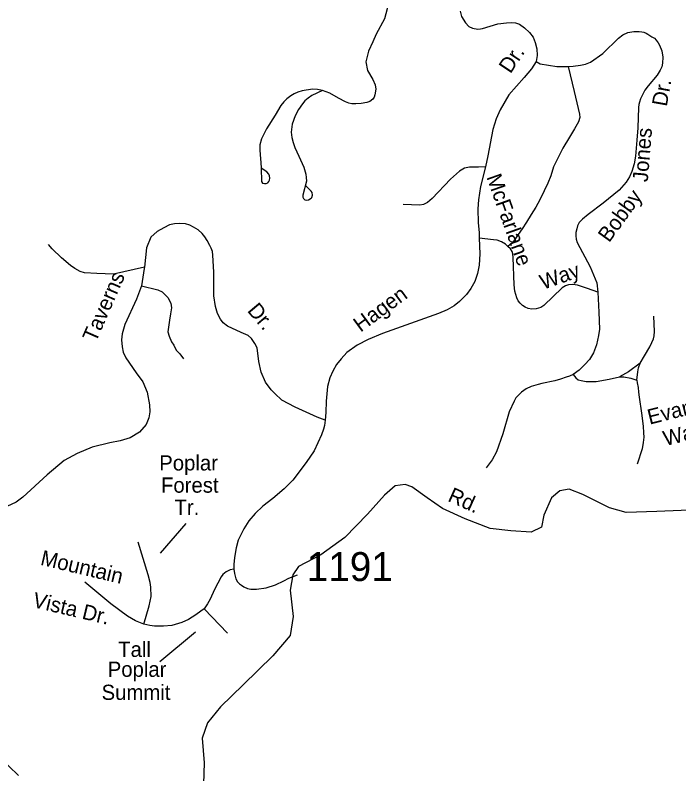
# Model space of a CAD drawing. Extents: x 884530 to 1028605, y 526725 to 653634.
# Drawn here: x 949276 to 952140, y 576177 to 579453 of the extents above; entities that cross this region are included whole.
import ezdxf

# ---------------------------------------------------------------- set-up
doc = ezdxf.new("R2010")
doc.units = 0
for name, color, linetype in [('Exist Road Non-System Type 51', 7, 'Continuous'), ('Exist Road Non-System Type 51 Label', 7, 'Continuous'), ('Exist Road Secondary Type 51 Attributed', 7, 'Continuous'), ('Exist Road Secondary Type 51 Label', 7, 'Continuous'), ('Exist Road Secondary Type 51 Number Label', 7, 'Continuous')]:
    doc.layers.add(name, color=color, linetype=linetype)

msp = doc.modelspace()

# ---------------------------------------------------------------- linework, layer by layer
at = {"layer": 'Exist Road Non-System Type 51'}
msp.add_line((950091.6, 576888.9), (950191.4, 576784.6), dxfattribs=at)
for points in [[(950893.8, 579530.6), (950870, 579437.1), (950833.5, 579370.8), (950818.9, 579338), (950800.7, 579297.9), (950789.7, 579250.5), (950797.1, 579214.1), (950820.1, 579174.7), (950829.7, 579152.5), (950831.9, 579133.3), (950828.6, 579108.9), (950825.7, 579099.2), (950820.1, 579089.6), (950807, 579080), (950793.4, 579074.9), (950768.5, 579070.9), (950745.7, 579070.4), (950737.1, 579070.1), (950728.2, 579070.2), (950715.5, 579073), (950701.5, 579079.1), (950671.6, 579094), (950633.4, 579115.7), (950601.8, 579126.8)], [(951196.6, 579469.5), (951202.7, 579447.3), (951219.7, 579419), (951233.8, 579404.2), (951249.1, 579396.9), (951272.9, 579392.3), (951284.9, 579394), (951293.4, 579395.7), (951359.6, 579415), (951397.1, 579420.1), (951417, 579420.7), (951434.9, 579419.2), (951452.5, 579413.4), (951474.3, 579398.5), (951495.5, 579378.5), (951511.6, 579357), (951519.8, 579335.1), (951526.7, 579307.6), (951528.7, 579279.2), (951523.8, 579252)], [(951662.9, 579230.9), (951683.6, 579232.8), (951715.2, 579236.7), (951738, 579241.6), (951759.4, 579250), (951811.6, 579286.9), (951879.6, 579353.2), (951898.6, 579368.3), (951920.5, 579377.2), (951945.9, 579381.6), (951969.5, 579381.6), (951980.7, 579380.8), (951989.7, 579379.2), (951999, 579375.1), (952007.1, 579370.7), (952024, 579359.7), (952034.6, 579352.9), (952042.7, 579344.8), (952050.8, 579333.9), (952057.2, 579323.3), (952066.6, 579298.6), (952071.5, 579271.1), (952069.8, 579246), (952067, 579229.8), (952059.7, 579214.9), (952046.4, 579193), (952007.4, 579146.8), (951994.1, 579128.9), (951983.3, 579108.7), (951975.1, 579091.6), (951970.1, 579077.1), (951968.1, 579066.3), (951966.9, 579054.3), (951963.1, 578965.7), (951958.7, 578912.6), (951953, 578844.3), (951947.9, 578810.2), (951937.2, 578777.2), (951927, 578753.9), (951913.1, 578731.8), (951882.7, 578696.9), (951813.2, 578640.4), (951748.7, 578592), (951723.9, 578571.6), (951710.3, 578556.7), (951703.4, 578542.5), (951699.7, 578530.6), (951696, 578513.9), (951696, 578499.6), (951697.8, 578485.9), (951701.6, 578470.4), (951757.3, 578366.3), (951785.9, 578296.2), (951790.3, 578256.5)], [(951523.8, 579252), (951504.8, 579220.6), (951472.5, 579183.8), (951405.8, 579108), (951368.7, 579043.5), (951351.8, 579004.8), (951337.3, 578959), (951315.5, 578845.5), (951305.1, 578797.2)], [(951523.8, 579252), (951541.7, 579242.8), (951577.5, 579237.1), (951613.7, 579231.1), (951662.9, 579230.9)], [(951662.9, 579230.9), (951687.9, 579123.4), (951712.2, 579025.3), (951713.1, 579010.1), (951706.9, 578991.9), (951689.5, 578961.5), (951668.1, 578926.5), (951640.1, 578878.6), (951619.5, 578837.6), (951599.1, 578798.2), (951587.2, 578759.1), (951574.3, 578727.9), (951558.6, 578694.8), (951539.9, 578654.6), (951523, 578623.7), (951503.1, 578591.4), (951482.6, 578558.6), (951464, 578530), (951446.6, 578505.8), (951431.7, 578483.5), (951421.8, 578470.4), (951402.6, 578454.3)], [(950601.8, 579126.8), (950580.1, 579131.7), (950559, 579133.4), (950514.7, 579126.2), (950495.2, 579120.7), (950480.3, 579112.9), (950465.8, 579104.6), (950448.7, 579091.3), (950435.4, 579079.1), (950422.7, 579062.4), (950398.5, 579021.4), (950360.8, 578961.6), (950338.8, 578918.4), (950332, 578892.9), (950331.1, 578871.8), (950332.7, 578849.9), (950336, 578815.8), (950338, 578792.6), (950339.5, 578734.5), (950343.2, 578727.3), (950351.4, 578725.2), (950359.3, 578725.6), (950366.2, 578728.8), (950371.2, 578734.7), (950374, 578740.7), (950375.3, 578748.6), (950374, 578758.3), (950371.2, 578765.6), (950362.2, 578776.2), (950338, 578792.6)], [(950601.8, 579126.8), (950556.8, 579105.1), (950539.6, 579094), (950526.3, 579082.5), (950515.9, 579069.7), (950498.5, 579045.2), (950484.8, 579017.5), (950471.5, 578981.5), (950467, 578947.6), (950469.7, 578924.9), (950475.4, 578903.1), (950482.9, 578881.2), (950500.5, 578843.2), (950521.4, 578796.6), (950530.2, 578765.6), (950531.7, 578752.3), (950533.6, 578735.8), (950516.6, 578675.1), (950516.9, 578666.7), (950519.5, 578660.3), (950525.3, 578655.4), (950532, 578653.8), (950542.1, 578655.2), (950553.6, 578662.8), (950556.7, 578665.9), (950559.5, 578675.9), (950557.5, 578686.2), (950553, 578692.8), (950546.6, 578700.5), (950529.8, 578715.3)], [(951305.1, 578797.2), (951276.1, 578796.4), (951236.7, 578795.6), (951215, 578791.5), (951194, 578779.5), (951155.4, 578744.1), (951075.5, 578661.4), (951056, 578643.5), (951038.6, 578635.4), (951022.5, 578632), (950951, 578635.4)], [(951305.1, 578797.2), (951284.9, 578712.7), (951276.1, 578654.8), (951272.9, 578616.9), (951273.7, 578556.6), (951277.8, 578513.7), (951277.8, 578489.2)], [(950614.1, 577703.7), (950578.7, 577716.4), (950484.2, 577760.3), (950427.3, 577790.7), (950395.7, 577818.9), (950379.9, 577835.2), (950356.2, 577867.9), (950337.7, 577911.3), (950327, 577957.4), (950319.6, 578016.6), (950310.6, 578035.2), (950295.4, 578056), (950281.9, 578069), (950250.9, 578082.5), (950191.8, 578110.1), (950173.7, 578124.2), (950161.4, 578139.9), (950149.5, 578164.2), (950140.6, 578194), (950132.4, 578240.1), (950132.4, 578342.6), (950129.2, 578415.6), (950127.5, 578431.4), (950122, 578446.3), (950115.6, 578458), (950104.7, 578479.7), (950094, 578495.5), (950082.1, 578510.3), (950065.4, 578525.1), (950045.7, 578537.9), (950028.9, 578545.7), (950011.1, 578551.7), (949986.4, 578553.7), (949962.8, 578551.7), (949941.1, 578546.8), (949917.4, 578534.9), (949887.9, 578518.2), (949860.7, 578493.7), (949842.4, 578448.5), (949833.3, 578365.1)], [(951277.8, 578489.2), (951281.1, 578421.4), (951278.5, 578373.7), (951271.8, 578337.8), (951259.9, 578302.4), (951242.6, 578272), (951223.3, 578246.8), (951194.2, 578216.2), (951170.6, 578197.6), (951140.9, 578180.7), (951102.2, 578163.9), (950860.9, 578077.8), (950798.8, 578052), (950751.4, 578027.9), (950707.9, 577995.7), (950683.1, 577968.3), (950662.5, 577944.4), (950646.2, 577915.5), (950634, 577886.1), (950624, 577848.7), (950617.8, 577785.6), (950616.2, 577736.5), (950614.1, 577703.7)], [(951402.6, 578454.3), (951391.4, 578463.6), (951375.3, 578473.6), (951356.7, 578480.4), (951340.3, 578483.1), (951277.8, 578489.2)], [(949833.3, 578365.1), (949699.6, 578334.9), (949628.7, 578336.4), (949575.5, 578339.4), (949556.3, 578345.3), (949532.6, 578358.6), (949514.9, 578372), (949475, 578404.5), (949435.1, 578444.3), (949419.1, 578461.9)], [(951790.3, 578256.5), (951745.7, 578272), (951703.5, 578286.2), (951682.3, 578290), (951664.4, 578288.6), (951650.7, 578283.7), (951636.5, 578275.1), (951557.1, 578199.5), (951544.5, 578190.8), (951524.8, 578184.5), (951505.3, 578183.5), (951489.4, 578186.4), (951477, 578192), (951465.2, 578198.8), (951455.9, 578209.3), (951447.2, 578218.6), (951441.1, 578231.7), (951431.7, 578261.4), (951429.3, 578288.8), (951425.4, 578406.6), (951423.7, 578421.9), (951420.5, 578432.6), (951414.4, 578443.2), (951402.6, 578454.3)], [(949833.3, 578365.1), (949832.6, 578358.4), (949821.1, 578284.2)], [(949821.1, 578284.2), (949798.8, 578226), (949749.2, 578116.8), (949738.1, 578077.2), (949734.3, 578051.1), (949736.9, 578020.1), (949741.8, 577997.8), (949753, 577973.1), (949797.6, 577908.5), (949826.1, 577868.9), (949845.8, 577824.3), (949855.8, 577769.8), (949857, 577740), (949852.1, 577713.9), (949840.9, 577685.4), (949812.4, 577651.9), (949771.5, 577627.2), (949728.1, 577614.8), (949683.9, 577605.7), (949607.7, 577587.7), (949543.4, 577560.3), (949487.5, 577529.8), (949413.1, 577468.4), (949309.3, 577370.9), (949279.3, 577349.4), (949239.7, 577330.9)], [(949821.1, 578284.2), (949891.8, 578266.8), (949910.3, 578258.2), (949933.9, 578233.4), (949947.6, 578208.6), (949950, 578188.7), (949946.3, 578162.7), (949941.4, 578135.4), (949937.6, 578105.7), (949935.1, 578084.6), (949939.8, 578065.8), (949950.2, 578041.5), (949960.6, 578027.6), (949971.1, 578006.5), (949986, 577990.4), (950002.1, 577968.1)], [(951790.3, 578256.5), (951795.3, 578170), (951797.3, 578097.2), (951793.8, 578069.4), (951784.7, 578029.6), (951771.8, 577995.1), (951754.2, 577966.3), (951735.1, 577944), (951710.2, 577920.3), (951683.9, 577901.3)], [(951959.4, 577876.4), (951963.3, 577911.8), (951966.6, 577930.2), (951973.8, 577950.5), (951991.5, 577981.3), (952015, 578020.9), (952024.2, 578038.8), (952030.8, 578054.6), (952034.2, 578067.9), (952035.4, 578086.9), (952032.8, 578153.1)], [(951973.8, 577950.5), (951923, 577912.1), (951884.6, 577890.8)], [(951683.9, 577901.3), (951668.9, 577894.1), (951654.4, 577888.9), (951630.2, 577881), (951604.6, 577873.7), (951548.8, 577861.4), (951533.7, 577858), (951503, 577849.5), (951481.3, 577838.4), (951461.4, 577824.4), (951446.6, 577810.7), (951436.6, 577800.3), (951429, 577786.3), (951408.6, 577740), (951380.4, 577644.9), (951353.4, 577567.5), (951334.4, 577532.1), (951308.1, 577497.3)], [(951683.9, 577901.3), (951696.3, 577886.2), (951705.6, 577878.4), (951718.1, 577875.1), (951741, 577871.1), (951762.7, 577870.1), (951784.2, 577871.1), (951840, 577881), (951884.6, 577890.8), (951903.6, 577890.8), (951933.5, 577885.1), (951959.4, 577876.4)], [(951959.4, 577876.4), (951960.7, 577865.3), (951964.7, 577844.9), (951966.6, 577824.6), (951969.2, 577803.6), (951979.1, 577733.4), (951986.3, 577677.7), (951988.2, 577649.5), (951988.8, 577630.4), (951986.3, 577607.5), (951981.7, 577579.3), (951960, 577514.4)], [(950614.1, 577703.7), (950611.1, 577680.6), (950607.2, 577665.5), (950598.3, 577639.9), (950565.9, 577571.9), (950531.2, 577521.2), (950473.4, 577445.4), (950437.4, 577407.1), (950388.4, 577365.5), (950344.4, 577332.2), (950311.7, 577301.2), (950284.1, 577269.2), (950263.2, 577234.4), (950238.8, 577185.7), (950229, 577153.1), (950221.6, 577110.9), (950219.9, 577080.3), (950219.4, 577060.5)], [(949831.6, 576822.9), (949854.5, 576902.6), (949862.7, 576942.8), (949861.8, 576982.3), (949858.5, 577002.8), (949850.1, 577035.8), (949806.7, 577177.4)], [(950219.4, 577060.5), (950203, 577057.9), (950186.2, 577049.3), (950172, 577037.6), (950165.4, 577027.9), (950136.2, 576972.1), (950117, 576930.2), (950106.4, 576910.9), (950091.6, 576888.9)], [(950219.4, 577060.5), (950221.9, 577041.1), (950228.4, 577019.1), (950234.6, 577006.1), (950243.6, 576997.1), (950253, 576990.7), (950262.5, 576984.6), (950277.9, 576977.4), (950292.7, 576974.6), (950317.4, 576974.6), (950359.6, 576979.6), (950399.1, 576992.6), (950434.6, 577010.1), (950456.5, 577021.3), (950493.7, 577036)], [(949831.6, 576822.9), (949794.9, 576836.7), (949761, 576856.8), (949688, 576911.1), (949576.1, 577004.3)], [(950091.6, 576888.9), (950077.4, 576878.3), (950055, 576863), (950023.9, 576843.7), (949994.9, 576829.7), (949952.5, 576817.8), (949915.2, 576814.4), (949893.1, 576814.4), (949876.9, 576813.9), (949857.2, 576816.6), (949831.6, 576822.9)]]:
    msp.add_lwpolyline(points, dxfattribs=at)
at = {"layer": 'Exist Road Non-System Type 51 Label'}
for points in [[(950012.6, 577258.1), (949902, 577129)], [(949899.5, 576661), (950054.4, 576790.1)]]:
    msp.add_lwpolyline(points, dxfattribs=at)
at = {"layer": 'Exist Road Secondary Type 51 Attributed'}
for points in [[(952325.4, 577320.9), (952045.4, 577309.5), (951913.3, 577304.9), (951840.5, 577325.5), (951726.6, 577382.4), (951667.4, 577405.2), (951626.5, 577398.4), (951590, 577368.7), (951558.1, 577293.6), (951546.8, 577241.2), (951503.5, 577220.7), (951414.7, 577225.2), (951325.9, 577236.6), (951218.2, 577277.4), (951120.3, 577323), (951054.3, 577368.5), (950988.3, 577416.4), (950958.7, 577425.5), (950915.4, 577420.9), (950869.9, 577379.9), (950797, 577297.9), (950699.1, 577197.7), (950594.4, 577122.5), (950498.8, 577072.3), (950473.7, 577035.9), (950462.3, 576969.8), (950476, 576855.9), (950462.3, 576773.9), (950387.5, 576686.5), (950259.9, 576561.2), (950162, 576465.5), (950105.1, 576397.2), (950082.4, 576331.1), (950091.5, 576224), (950089.2, 576132.9)], [(949289.2, 576169.6), (949164, 576290.3), (949123, 576342.7), (949086.6, 576351.8), (949068.3, 576338.2), (949050.1, 576260.7), (949029.6, 576151.3)]]:
    msp.add_lwpolyline(points, dxfattribs=at)

# ---------------------------------------------------------------- texts
at = {"layer": 'Exist Road Non-System Type 51 Label'}
for s, rotation, p in [('Dr.', 56.3184, (951413.2, 579197.1)), ('Dr.', 79.9617, (952088.1, 579055.6)), ('Jones', 85.372, (952006, 578730.5)), ('McFarlane', 289.4895, (951308.8, 578753.9)), ('Bobby', 54.1278, (951839.3, 578467.6)), ('Way', 19.4459, (951554.3, 578266.3)), ('Taverns', 66.3042, (949623.6, 578036.7)), ('Hagen', 36.3358, (950766.3, 578081.2)), ('Dr.', 310.0918, (950274.6, 578175.7)), ('Evans', 14.0407, (952014, 577684.4)), ('Way', 14.0407, (952082.1, 577591.4)), ('Mountain', 346.6713, (949381, 577079.7)), ('Vista Dr.', 346.6713, (949347, 576897.6))]:
    msp.add_text(s, height=65.62, rotation=rotation, dxfattribs=at).set_placement(p)
for s, p in [('Poplar', (949897.3, 577486.5)), ('Forest', (949904.9, 577390.6)), ('Tr.', (949963.2, 577294.7)), ('Tall', (949720.1, 576681.4)), ('Poplar', (949675, 576595.4)), ('Summit', (949648.5, 576495.8))]:
    msp.add_text(s, height=65.62, dxfattribs=at).set_placement(p)
at = {"layer": 'Exist Road Secondary Type 51 Label'}
msp.add_text('Rd.', height=65.62, rotation=335.7272, dxfattribs=at).set_placement((951138.9, 577356.2))
at = {"layer": 'Exist Road Secondary Type 51 Number Label'}
msp.add_text('1191', height=125, dxfattribs=at).set_placement((950534, 577009))

doc.saveas('drawing.dxf')
